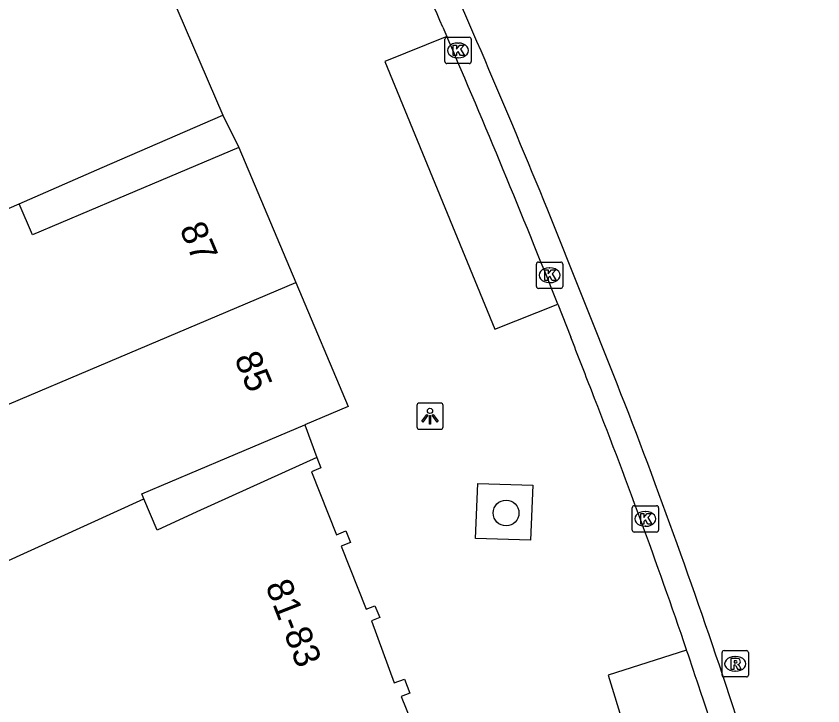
# Model space of a CAD drawing. Extents: x 160379 to 161131, y 383940 to 384849.
# Drawn here: x 161095.31 to 161125.96, y 384327.09 to 384353.29 of the extents above; entities that cross this region are included whole.
import ezdxf

# ---------------------------------------------------------------- set-up
doc = ezdxf.new("R2010")
doc.units = 0
for name, color, linetype in [('IMGEO_Boom', 7, 'Continuous'), ('IMGEO_Fietspad_gesloten', 7, 'Continuous'), ('IMGEO_Fietspad_open', 7, 'Continuous'), ('IMGEO_Kolk', 7, 'Continuous'), ('IMGEO_Lichtpunt', 7, 'Continuous'), ('IMGEO_Pand', 7, 'Continuous'), ('IMGEO_Pand_nummerreeks', 7, 'Continuous'), ('IMGEO_Rioolput', 7, 'Continuous'), ('IMGEO_Voetpad_open', 7, 'Continuous')]:
    doc.layers.add(name, color=color, linetype=linetype)

msp = doc.modelspace()

# ---------------------------------------------------------------- linework, layer by layer
at = {"layer": 'IMGEO_Boom'}
msp.add_circle((161113.921, 384334.419), 0.489, dxfattribs=at)
at = {"layer": 'IMGEO_Fietspad_gesloten'}
msp.add_lwpolyline([(161118.137, 384339.329), (161115.505, 384345.925)], dxfattribs=at)
for centre, radius, start, end in [((160758.675, 384199.622), 385.658, 22.29391, 24.12645), ((160905.118, 384255.843), 228.794, 18.14496, 21.40104), ((160906.999, 384256.487), 226.807, 15.11789, 18.13829)]:
    msp.add_arc(centre, radius, start, end, dxfattribs=at)
at = {"layer": 'IMGEO_Fietspad_open'}
for points in [[(161111.515, 384352.869), (161111.671, 384352.509)], [(161115.884, 384342.347), (161116.379, 384341.094)]]:
    msp.add_lwpolyline(points, dxfattribs=at)
for centre, radius, start, end in [((160807.419, 384221.206), 331.375, 23.41095, 24.16413), ((160779.094, 384208.674), 362.348, 21.64833, 23.38787), ((160695.67, 384176.324), 451.825, 21.11336, 21.38766), ((160910.294, 384257.634), 222.324, 18.78232, 21.4896), ((160974.248, 384279.063), 154.876, 18.2817, 18.89448), ((160912.792, 384258.306), 219.741, 15.09376, 18.39405)]:
    msp.add_arc(centre, radius, start, end, dxfattribs=at)
at = {"layer": 'IMGEO_Kolk'}
for p, q in [((161111.67, 384352.486), (161112.522, 384352.486)), ((161111.595, 384351.56), (161111.595, 384352.412)), ((161112.083, 384352.266), (161112.108, 384352.266)), ((161112.596, 384352.412), (161112.596, 384351.56)), ((161112.106, 384351.706), (161112.081, 384351.706)), ((161112.522, 384351.486), (161111.67, 384351.486)), ((161115.074, 384343.022), (161115.074, 384343.874)), ((161115.149, 384343.948), (161116.001, 384343.948)), ((161116.075, 384343.874), (161116.075, 384343.022)), ((161115.562, 384343.728), (161115.587, 384343.728)), ((161116.001, 384342.948), (161115.149, 384342.948)), ((161115.585, 384343.168), (161115.56, 384343.168)), ((161118.788, 384334.695), (161119.64, 384334.695)), ((161118.713, 384333.769), (161118.713, 384334.621)), ((161119.201, 384334.475), (161119.226, 384334.475)), ((161119.714, 384334.621), (161119.714, 384333.769)), ((161119.224, 384333.915), (161119.199, 384333.915)), ((161119.64, 384333.695), (161118.788, 384333.695))]:
    msp.add_line(p, q, dxfattribs=at)
for points in [[(161111.67, 384352.486), (161112.522, 384352.486)], [(161111.595, 384351.56), (161111.595, 384352.412)], [(161111.916, 384352.186), (161112.039, 384352.186), (161112.039, 384352.035), (161112.169, 384352.186), (161112.333, 384352.186), (161112.187, 384352.035), (161112.34, 384351.786), (161112.188, 384351.786), (161112.103, 384351.95), (161112.039, 384351.883), (161112.039, 384351.786), (161111.916, 384351.786), (161111.916, 384352.186)], [(161112.596, 384352.412), (161112.596, 384351.56)], [(161112.522, 384351.486), (161111.67, 384351.486)], [(161115.074, 384343.022), (161115.074, 384343.874)], [(161115.149, 384343.948), (161116.001, 384343.948)], [(161116.075, 384343.874), (161116.075, 384343.022)], [(161115.395, 384343.648), (161115.518, 384343.648), (161115.518, 384343.497), (161115.648, 384343.648), (161115.812, 384343.648), (161115.666, 384343.497), (161115.819, 384343.248), (161115.667, 384343.248), (161115.582, 384343.412), (161115.518, 384343.345), (161115.518, 384343.248), (161115.395, 384343.248), (161115.395, 384343.648)], [(161116.001, 384342.948), (161115.149, 384342.948)], [(161118.788, 384334.695), (161119.64, 384334.695)], [(161118.713, 384333.769), (161118.713, 384334.621)], [(161119.034, 384334.395), (161119.157, 384334.395), (161119.157, 384334.244), (161119.287, 384334.395), (161119.451, 384334.395), (161119.305, 384334.244), (161119.458, 384333.995), (161119.306, 384333.995), (161119.221, 384334.159), (161119.157, 384334.092), (161119.157, 384333.995), (161119.034, 384333.995), (161119.034, 384334.395)], [(161119.714, 384334.621), (161119.714, 384333.769)], [(161119.64, 384333.695), (161118.788, 384333.695)]]:
    msp.add_lwpolyline(points, dxfattribs=at)
for centre, start, end in [((161111.672, 384352.41), 91.552, 178.448), ((161111.672, 384352.41), 91.552, 178.448), ((161112.52, 384352.41), 1.552, 88.448), ((161112.52, 384352.41), 1.552, 88.448), ((161111.672, 384351.562), 181.552, 268.448), ((161111.672, 384351.562), 181.552, 268.448), ((161112.52, 384351.562), 271.552, 358.448), ((161112.52, 384351.562), 271.552, 358.448), ((161115.151, 384343.872), 91.552, 178.448), ((161115.151, 384343.872), 91.552, 178.448), ((161115.999, 384343.872), 1.552, 88.448), ((161115.999, 384343.872), 1.552, 88.448), ((161115.151, 384343.024), 181.552, 268.448), ((161115.151, 384343.024), 181.552, 268.448), ((161115.999, 384343.024), 271.552, 358.448), ((161115.999, 384343.024), 271.552, 358.448), ((161118.79, 384334.619), 91.552, 178.448), ((161118.79, 384334.619), 91.552, 178.448), ((161119.638, 384334.619), 1.552, 88.448), ((161119.638, 384334.619), 1.552, 88.448), ((161118.79, 384333.771), 181.552, 268.448), ((161118.79, 384333.771), 181.552, 268.448), ((161119.638, 384333.771), 271.552, 358.448), ((161119.638, 384333.771), 271.552, 358.448)]:
    msp.add_arc(centre, 0.0765, start, end, dxfattribs=at)
for centre, major_axis, ratio, start_param, end_param in [((161112.082, 384351.986), (-0.387, 0.002), 0.722429, 4.712389, 7.853982), ((161112.107, 384351.986), (-0.39, 0.002), 0.717154, 1.570796, 4.712389), ((161115.561, 384343.448), (-0.387, 0.002), 0.722429, 4.712389, 7.853982), ((161115.586, 384343.448), (-0.39, 0.002), 0.717154, 1.570796, 4.712389), ((161119.2, 384334.195), (-0.387, 0.002), 0.722429, 4.712389, 7.853982), ((161119.225, 384334.195), (-0.39, 0.002), 0.717154, 1.570796, 4.712389)]:
    msp.add_ellipse(centre, major_axis=major_axis, ratio=ratio, start_param=start_param, end_param=end_param, dxfattribs=at)
at = {"layer": 'IMGEO_Lichtpunt'}
for p, q in [((161110.531, 384338.499), (161110.531, 384337.692)), ((161110.531, 384338.499), (161110.531, 384337.692)), ((161111.433, 384338.594), (161110.625, 384338.594)), ((161111.433, 384338.594), (161110.625, 384338.594)), ((161111.527, 384337.692), (161111.527, 384338.499)), ((161111.527, 384337.692), (161111.527, 384338.499)), ((161110.625, 384337.598), (161111.433, 384337.598)), ((161110.625, 384337.598), (161111.433, 384337.598))]:
    msp.add_line(p, q, dxfattribs=at)
for points in [[(161110.905, 384338.163), (161110.944, 384338.135), (161110.756, 384337.873), (161110.718, 384337.9), (161110.905, 384338.163)], [(161111.007, 384338.115), (161111.054, 384338.115), (161111.054, 384337.793), (161111.007, 384337.793), (161111.007, 384338.115)], [(161111.117, 384338.135), (161111.155, 384338.162), (161111.342, 384337.9), (161111.303, 384337.872), (161111.117, 384338.135)]]:
    msp.add_lwpolyline(points, dxfattribs=at)
msp.add_circle((161111.03, 384338.297), 0.0994, dxfattribs=at)
for centre, start, end in [((161110.625, 384338.499), 90, 180), ((161110.625, 384338.499), 90, 180), ((161111.433, 384338.499), 0, 90), ((161111.433, 384338.499), 0, 90), ((161110.625, 384337.692), 180, 270), ((161110.625, 384337.692), 180, 270), ((161111.433, 384337.692), 270, 0), ((161111.433, 384337.692), 270, 360)]:
    msp.add_arc(centre, 0.0946, start, end, dxfattribs=at)
at = {"layer": 'IMGEO_Pand'}
for points in [[(161098.823, 384359.576), (161103.154, 384349.532)], [(161095.426, 384346.165), (161098.571, 384347.535), (161103.154, 384349.532)], [(161103.762, 384348.298), (161099.157, 384346.353), (161095.924, 384344.987), (161095.426, 384346.165)], [(161103.762, 384348.298), (161105.93, 384343.166)], [(161093.159, 384345.179), (161095.426, 384346.165)], [(161087.571, 384335.404), (161105.93, 384343.166)], [(161105.93, 384343.166), (161107.918, 384338.459), (161106.277, 384337.766)], [(161100.161, 384334.957), (161100.08, 384335.148), (161103.313, 384336.514), (161106.277, 384337.766)], [(161106.728, 384336.524), (161102.176, 384334.457), (161100.662, 384333.769), (161100.161, 384334.957)], [(161106.728, 384336.524), (161106.886, 384336.129), (161106.525, 384335.984), (161107.482, 384333.595), (161107.837, 384333.737), (161108.013, 384333.296), (161107.656, 384333.153), (161108.611, 384330.767), (161108.939, 384330.898), (161109.12, 384330.447), (161108.806, 384330.322), (161109.67, 384327.966), (161110.06, 384328.108), (161110.27, 384327.583), (161109.94, 384327.451), (161110.905, 384325.042), (161111.165, 384325.146), (161111.312, 384324.78)], [(161089.448, 384330.086), (161100.161, 384334.957)]]:
    msp.add_lwpolyline(points, dxfattribs=at)
at = {"layer": 'IMGEO_Rioolput'}
for p, q in [((161122.2, 384329.192), (161123.052, 384329.192)), ((161122.125, 384328.266), (161122.125, 384329.118)), ((161122.613, 384328.972), (161122.638, 384328.972)), ((161123.126, 384329.118), (161123.126, 384328.266)), ((161122.636, 384328.412), (161122.611, 384328.412)), ((161123.052, 384328.192), (161122.2, 384328.192))]:
    msp.add_line(p, q, dxfattribs=at)
for points in [[(161122.2, 384329.192), (161123.052, 384329.192)], [(161122.125, 384328.266), (161122.125, 384329.118)], [(161122.714, 384328.89), (161122.462, 384328.892), (161122.462, 384328.492)], [(161123.126, 384329.118), (161123.126, 384328.266)], [(161122.462, 384328.492), (161122.586, 384328.492), (161122.586, 384328.654), (161122.597, 384328.654)], [(161122.64, 384328.811), (161122.586, 384328.811), (161122.586, 384328.73)], [(161122.586, 384328.73), (161122.638, 384328.73)], [(161122.644, 384328.625), (161122.715, 384328.492), (161122.855, 384328.492), (161122.79, 384328.618)], [(161123.052, 384328.192), (161122.2, 384328.192)]]:
    msp.add_lwpolyline(points, dxfattribs=at)
for centre, radius, start, end in [((161122.202, 384329.116), 0.0765, 91.552, 178.448), ((161122.202, 384329.116), 0.0765, 91.552, 178.448), ((161123.05, 384329.116), 0.0765, 1.552, 88.448), ((161123.05, 384329.116), 0.0765, 1.552, 88.448), ((161122.713, 384328.78), 0.109, 350.3612, 89.416), ((161122.596, 384328.601), 0.0533, 26.0293, 88.6989), ((161122.622, 384328.919), 0.19, 274.7715, 282.9687), ((161122.646, 384328.715), 0.0964, 77.0061, 93.1865), ((161122.66, 384328.772), 0.0378, 276.6634, 79.6772), ((161122.711, 384328.78), 0.112, 277.5842, 350.9817), ((161122.695, 384328.565), 0.108, 29.5134, 73.7905), ((161122.202, 384328.268), 0.0765, 181.552, 268.448), ((161122.202, 384328.268), 0.0765, 181.552, 268.448), ((161123.05, 384328.268), 0.0765, 271.552, 358.448), ((161123.05, 384328.268), 0.0765, 271.552, 358.448)]:
    msp.add_arc(centre, radius, start, end, dxfattribs=at)
for centre, major_axis, ratio, start_param, end_param in [((161122.612, 384328.692), (-0.387, 0.002), 0.722429, 4.712389, 7.853982), ((161122.637, 384328.692), (-0.39, 0.002), 0.717154, 1.570796, 4.712389)]:
    msp.add_ellipse(centre, major_axis=major_axis, ratio=ratio, start_param=start_param, end_param=end_param, dxfattribs=at)
at = {"layer": 'IMGEO_Voetpad_open'}
for points in [[(161111.671, 384352.509), (161109.316, 384351.561), (161113.499, 384341.401), (161115.884, 384342.347)], [(161103.154, 384349.532), (161103.762, 384348.298)], [(161106.277, 384337.766), (161106.728, 384336.524)], [(161112.76, 384333.455), (161112.843, 384335.536), (161114.933, 384335.471), (161114.851, 384333.381), (161112.76, 384333.455)], [(161120.779, 384329.216), (161117.804, 384328.262), (161122.764, 384312.111), (161125.645, 384312.819)]]:
    msp.add_lwpolyline(points, dxfattribs=at)

# ---------------------------------------------------------------- texts
at = {"layer": 'IMGEO_Pand_nummerreeks'}
for s, rotation, p in [('87', 292.9009, (161101.502, 384345.217)), ('85', 292.8992, (161103.581, 384340.297)), ('81-83', 291.351, (161104.765, 384331.662))]:
    msp.add_text(s, height=1, rotation=rotation, dxfattribs=at).set_placement(p)

doc.saveas('drawing.dxf')
